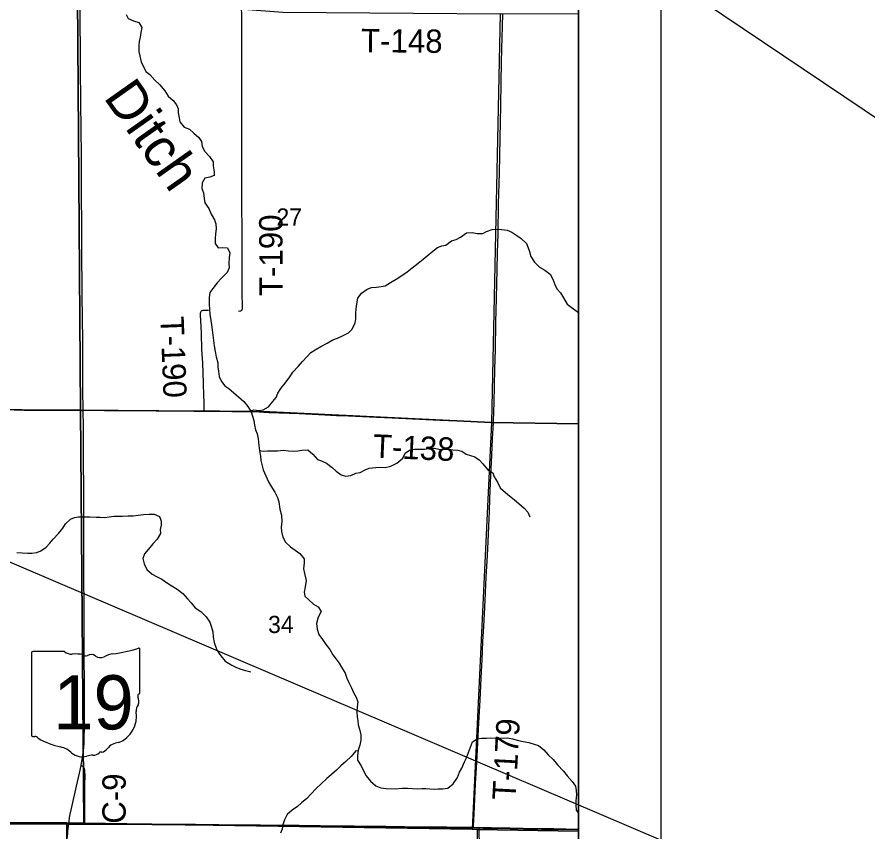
# Model space of a CAD drawing. Extents: x 0 to 34, y 0 to 22.
# Drawn here: x 8.217 to 9.252, y 17.773 to 18.765 of the extents above; entities that cross this region are included whole.
import ezdxf

# ---------------------------------------------------------------- set-up
doc = ezdxf.new("R2010")
doc.units = 0
for name, color, linetype in [('GM_X_Corporation', 7, 'Continuous'), ('GM_X_County_Road', 7, 'Continuous'), ('GM_X_County_Road_Text', 7, 'Continuous'), ('GM_X_Minor_River', 7, 'Continuous'), ('GM_X_Minor_River_Text', 7, 'Continuous'), ('GM_X_Section_Text', 7, 'Continuous'), ('GM_X_State_Location', 7, 'Continuous'), ('GM_X_State_Route', 7, 'Continuous'), ('GM_X_State_Shield', 7, 'Continuous'), ('GM_X_Township_Road', 7, 'Continuous'), ('GM_X_Township_Road_Text', 7, 'Continuous'), ('SH_Data', 7, 'Continuous'), ('SH_Text', 7, 'Continuous')]:
    doc.layers.add(name, color=color, linetype=linetype)

msp = doc.modelspace()

# ---------------------------------------------------------------- linework, layer by layer
at = {"layer": 'GM_X_Corporation'}
for points in [[(8.2037, 17.7829), (8.222, 17.7829), (8.2662, 17.7829), (8.2793, 17.7827), (8.2804, 17.7827), (8.2913, 17.7826), (8.2991, 17.7826), (8.31, 17.7826), (8.3336, 17.7825), (8.3532, 17.7823), (8.3805, 17.7822), (8.4209, 17.7818), (8.4337, 17.7817), (8.462, 17.7814), (8.4974, 17.7812), (8.5129, 17.7809), (8.5247, 17.7808), (8.5434, 17.7806), (8.5601, 17.7805), (8.5853, 17.7802), (8.6043, 17.7799), (8.6267, 17.7797), (8.6413, 17.7795), (8.6655, 17.7793), (8.6882, 17.779), (8.7034, 17.7788), (8.7199, 17.7787), (8.7398, 17.7785), (8.7637, 17.7782), (8.772, 17.7781), (8.779, 17.778), (8.7836, 17.7779), (8.7938, 17.7777), (8.8165, 17.7773), (8.8327, 17.7771), (8.8547, 17.7767), (8.8694, 17.7765), (8.8998, 17.776), (8.9, 17.776), (8.9, 20.772)], [(8.9, 14.1), (8.9, 20.772)], [(8.9, 14.7391), (8.9, 17.776), (8.8998, 17.776), (8.8694, 17.7765), (8.8547, 17.7767), (8.8327, 17.7771), (8.8165, 17.7773), (8.7938, 17.7777), (8.7836, 17.7779), (8.779, 17.778), (8.772, 17.7781), (8.7637, 17.7782), (8.7398, 17.7785), (8.7199, 17.7787), (8.7034, 17.7788), (8.6882, 17.779), (8.6655, 17.7793), (8.6413, 17.7795), (8.6267, 17.7797), (8.6043, 17.7799), (8.5853, 17.7802), (8.5601, 17.7805), (8.5434, 17.7806), (8.5247, 17.7808), (8.5129, 17.7809), (8.4974, 17.7812), (8.462, 17.7814), (8.4337, 17.7817), (8.4209, 17.7818), (8.3805, 17.7822), (8.3532, 17.7823), (8.3336, 17.7825), (8.31, 17.7826), (8.2991, 17.7826), (8.2913, 17.7826), (8.2804, 17.7827), (8.2793, 17.7827), (8.2662, 17.7829), (8.222, 17.7829), (8.2037, 17.7829)]]:
    msp.add_lwpolyline(points, dxfattribs=at)
for points in [[(7.7942, 18.7924), (8.2902, 18.7899), (8.2939, 18.2862), (7.796, 18.2889)], [(8.2902, 18.7899), (8.5402, 18.7705), (8.8044, 18.7684), (8.794, 18.271), (8.5238, 18.284), (8.2939, 18.2862)], [(8.9, 18.2696), (8.9, 18.7679), (8.8044, 18.7684), (8.794, 18.271)], [(7.796, 18.2889), (8.2939, 18.2862), (8.2978, 17.7836), (8.277, 17.7838), (7.7917, 17.786)], [(8.2939, 18.2862), (8.5238, 18.284), (8.794, 18.271), (8.7703, 17.7762), (8.2978, 17.7836)], [(8.9, 17.7739), (8.9, 18.2696), (8.794, 18.271), (8.7703, 17.7762), (8.7765, 17.776)], [(7.7733, 17.7862), (7.7917, 17.786), (8.277, 17.7838), (8.273, 17.2326), (7.7682, 17.2274)], [(8.277, 17.7838), (8.2978, 17.7836), (8.7703, 17.7762), (8.7765, 17.776), (8.7774, 17.2456), (8.497, 17.2458), (8.4958, 17.232), (8.273, 17.2326)], [(8.9, 17.2448), (8.9, 17.7739), (8.7765, 17.776), (8.7774, 17.2456)]]:
    msp.add_lwpolyline(points, close=True, dxfattribs=at)
at = {"layer": 'GM_X_County_Road'}
msp.add_line((8.7721, 17.7778), (8.7791, 17.7777), dxfattribs=at)
for points in [[(8.2992, 17.7823), (8.2992, 17.7849), (8.2992, 17.7967), (8.2992, 17.819), (8.2992, 17.8292), (8.2993, 17.8423), (8.2992, 17.8457), (8.2991, 17.8476), (8.299, 17.8485), (8.2988, 17.8493), (8.2986, 17.8501), (8.2983, 17.8505), (8.2979, 17.851), (8.2974, 17.8516), (8.2968, 17.8523), (8.296, 17.8529), (8.2947, 17.8539)], [(7.7953, 17.7846), (7.8203, 17.7845), (7.837, 17.7843), (7.8628, 17.784), (7.8992, 17.7838), (7.921, 17.7836), (7.943, 17.7835), (7.9959, 17.7832), (8.0217, 17.7832), (8.0559, 17.783), (8.0835, 17.783), (8.0947, 17.7829), (8.1152, 17.7828), (8.146, 17.7829), (8.1559, 17.7828), (8.1662, 17.7828), (8.192, 17.7828), (8.2038, 17.7826), (8.2221, 17.7826), (8.2663, 17.7826), (8.2794, 17.7825)], [(8.2794, 17.7825), (8.2806, 17.7825), (8.2914, 17.7824), (8.2992, 17.7823)], [(8.2992, 17.7823), (8.3101, 17.7823), (8.3337, 17.7822), (8.3533, 17.7821), (8.3806, 17.7819), (8.421, 17.7815), (8.4338, 17.7814), (8.4621, 17.7811), (8.4975, 17.7809), (8.513, 17.7807), (8.5248, 17.7805), (8.5435, 17.7803), (8.5603, 17.7802), (8.5854, 17.7799), (8.6044, 17.7796), (8.6268, 17.7795), (8.6414, 17.7793), (8.6656, 17.7791), (8.6883, 17.7787), (8.7035, 17.7786), (8.72, 17.7784), (8.7399, 17.7782), (8.7638, 17.7779), (8.7721, 17.7778)], [(8.7791, 17.7777), (8.7837, 17.7776), (8.794, 17.7775), (8.8166, 17.7771), (8.8328, 17.7768), (8.8549, 17.7764), (8.8695, 17.7762), (8.8999, 17.7757), (8.9, 17.7757)]]:
    msp.add_lwpolyline(points, dxfattribs=at)
at = {"layer": 'GM_X_Minor_River'}
for points in [[(8.3494, 18.7677), (8.3518, 18.7626), (8.3582, 18.7597), (8.365, 18.758), (8.3684, 18.7519), (8.3674, 18.7457), (8.3663, 18.7402), (8.3653, 18.7349), (8.3649, 18.7299), (8.365, 18.7225), (8.3659, 18.7172), (8.3676, 18.7098), (8.3702, 18.7051), (8.3734, 18.6982), (8.3783, 18.6946), (8.3843, 18.6877), (8.3899, 18.6826), (8.3963, 18.6746), (8.4006, 18.6681), (8.4067, 18.6628), (8.4106, 18.6576), (8.4125, 18.6529), (8.4128, 18.648), (8.4137, 18.6417), (8.4146, 18.637), (8.4199, 18.6303), (8.4263, 18.6282), (8.4318, 18.6232), (8.4378, 18.6179), (8.4412, 18.6129), (8.4417, 18.607), (8.4451, 18.601), (8.4509, 18.595), (8.4554, 18.5884), (8.4554, 18.5835)], [(8.4554, 18.5835), (8.4565, 18.5763), (8.4566, 18.5715), (8.4511, 18.5696), (8.4452, 18.5684), (8.442, 18.5627), (8.4416, 18.5559), (8.4434, 18.5505), (8.4443, 18.5435), (8.4453, 18.5384), (8.4499, 18.5316), (8.4527, 18.5247), (8.4567, 18.5179), (8.4587, 18.5127), (8.4589, 18.5069), (8.4581, 18.5008), (8.4577, 18.4949), (8.4576, 18.4891), (8.4614, 18.4835), (8.4663, 18.4839), (8.4727, 18.4835), (8.4757, 18.4774), (8.4746, 18.4717), (8.4743, 18.4645), (8.4747, 18.4592), (8.4724, 18.4537), (8.4653, 18.4466), (8.46, 18.4411), (8.4547, 18.4341), (8.4514, 18.4292), (8.4502, 18.4233), (8.4504, 18.4156), (8.4509, 18.4087), (8.4514, 18.4028), (8.4525, 18.3951), (8.4534, 18.3899), (8.4542, 18.3839), (8.4549, 18.3774), (8.4556, 18.3708), (8.4565, 18.3643), (8.4578, 18.3577), (8.4591, 18.3512), (8.4609, 18.3437), (8.4609, 18.3389), (8.4618, 18.3336), (8.4627, 18.327), (8.4653, 18.3211), (8.4695, 18.3159), (8.4744, 18.3125), (8.4806, 18.3073), (8.4862, 18.3022), (8.4926, 18.2967), (8.4973, 18.2906), (8.5014, 18.2841), (8.5033, 18.279), (8.5048, 18.2737), (8.5055, 18.268), (8.5068, 18.2621), (8.5088, 18.2573), (8.5101, 18.2513), (8.511, 18.2431), (8.5117, 18.2365), (8.5128, 18.23), (8.5134, 18.2249), (8.5148, 18.2184), (8.5163, 18.2133), (8.5195, 18.2061), (8.5227, 18.1987), (8.5253, 18.1939), (8.5303, 18.1863), (8.5337, 18.1799), (8.5352, 18.1747), (8.5365, 18.1656), (8.5385, 18.1582), (8.539, 18.1506), (8.5382, 18.1436), (8.5386, 18.1385), (8.5402, 18.1315), (8.5432, 18.1254), (8.5494, 18.1199), (8.5549, 18.1159), (8.5609, 18.1115), (8.5662, 18.1052), (8.566, 18.1004), (8.5652, 18.0932), (8.5668, 18.0858), (8.5683, 18.079), (8.5673, 18.071), (8.5659, 18.0646), (8.5669, 18.0599), (8.5716, 18.0551), (8.5772, 18.0501), (8.5832, 18.0469), (8.5866, 18.041), (8.583, 18.0344), (8.5809, 18.0264), (8.5819, 18.0198), (8.5838, 18.0133), (8.5885, 18.0069), (8.5928, 18.0006), (8.5971, 17.995)], [(8.6802, 18.4469), (8.6912, 18.4545), (8.6976, 18.4594), (8.7048, 18.465), (8.7109, 18.4699), (8.7159, 18.4741), (8.7225, 18.4794), (8.7284, 18.4839), (8.7337, 18.486), (8.7386, 18.4871), (8.7455, 18.492), (8.7512, 18.4936), (8.7565, 18.4968), (8.7635, 18.5021), (8.7703, 18.5023), (8.7766, 18.5011), (8.7834, 18.5011), (8.7881, 18.5037), (8.795, 18.506), (8.8031, 18.5063), (8.8133, 18.5051), (8.8186, 18.5026), (8.825, 18.4986), (8.8303, 18.495), (8.8367, 18.4891), (8.8399, 18.4805), (8.842, 18.4733), (8.8465, 18.4663), (8.8525, 18.4602), (8.8591, 18.4566), (8.8654, 18.4518), (8.8688, 18.4457), (8.871, 18.4389), (8.8736, 18.4337), (8.878, 18.429), (8.8815, 18.4229), (8.8861, 18.4153), (8.891, 18.4115), (8.8983, 18.4061), (8.9, 18.405)], [(8.5007, 18.2852), (8.5048, 18.2864), (8.5103, 18.2859), (8.5162, 18.2867), (8.5228, 18.29), (8.5278, 18.2968), (8.5318, 18.3017), (8.5341, 18.3069), (8.5375, 18.3125), (8.5431, 18.3189), (8.5484, 18.3265), (8.5524, 18.3325), (8.5587, 18.3391), (8.5638, 18.3452), (8.5694, 18.3512), (8.5743, 18.3561), (8.5796, 18.3595), (8.5863, 18.3634), (8.5941, 18.3675), (8.6009, 18.3719), (8.6064, 18.3739), (8.6128, 18.3767), (8.6199, 18.3801), (8.6246, 18.3846), (8.6279, 18.3922), (8.629, 18.3971), (8.6291, 18.4036), (8.6293, 18.4096), (8.6301, 18.4157), (8.6315, 18.4223), (8.6358, 18.4285), (8.6429, 18.4334), (8.648, 18.4353), (8.6541, 18.4356), (8.6597, 18.4367), (8.6647, 18.4373), (8.6713, 18.4414), (8.6802, 18.4469)], [(8.6789, 18.2217), (8.6861, 18.2278), (8.6891, 18.2338), (8.6941, 18.2374), (8.7003, 18.2385), (8.7068, 18.2385), (8.7126, 18.2388), (8.7196, 18.2397), (8.7246, 18.2397), (8.7299, 18.2387), (8.7354, 18.2383), (8.7422, 18.2385), (8.7471, 18.2379), (8.753, 18.2373), (8.7581, 18.2362), (8.7634, 18.2327), (8.7685, 18.231), (8.7736, 18.2294), (8.7792, 18.2258), (8.7836, 18.2207), (8.789, 18.214), (8.7955, 18.21), (8.7972, 18.2051), (8.8013, 18.1984), (8.8047, 18.1914), (8.8111, 18.1859), (8.816, 18.1818), (8.822, 18.1769), (8.8273, 18.1727), (8.8337, 18.167), (8.8381, 18.162), (8.8407, 18.1561)], [(8.5117, 18.2369), (8.5161, 18.2364), (8.5216, 18.2366), (8.5272, 18.2368), (8.5337, 18.2365), (8.5409, 18.2373), (8.5471, 18.2365), (8.5533, 18.2364), (8.5583, 18.2366), (8.5632, 18.2373), (8.5706, 18.238), (8.5764, 18.2325), (8.5822, 18.2262), (8.5871, 18.2245), (8.5932, 18.2216), (8.6, 18.2163), (8.605, 18.2119), (8.6112, 18.2073), (8.6163, 18.2056), (8.623, 18.2068), (8.6289, 18.2093), (8.6343, 18.2102), (8.6402, 18.2136), (8.645, 18.2156), (8.6575, 18.2167), (8.6645, 18.2165), (8.6715, 18.2179), (8.6789, 18.2217)], [(8.2163, 18.1128), (8.2229, 18.1126), (8.2297, 18.1122), (8.2346, 18.1122), (8.2407, 18.1131), (8.2454, 18.1151), (8.2521, 18.1193), (8.2566, 18.1244), (8.2606, 18.1293), (8.2669, 18.1362), (8.2723, 18.1427), (8.2755, 18.1476), (8.2816, 18.1536), (8.2863, 18.1553), (8.2914, 18.1562), (8.2977, 18.1564), (8.3053, 18.1563), (8.313, 18.1559), (8.3179, 18.1557)], [(8.3179, 18.1557), (8.3236, 18.1556), (8.3287, 18.1562), (8.3342, 18.1571), (8.3393, 18.1571), (8.345, 18.157), (8.3516, 18.1574), (8.3578, 18.1575), (8.3641, 18.1584), (8.3705, 18.159), (8.3775, 18.1595), (8.3834, 18.1595), (8.39, 18.1568), (8.392, 18.1511), (8.3918, 18.1462), (8.3909, 18.1407), (8.391, 18.1359), (8.3872, 18.1293), (8.382, 18.1235), (8.3765, 18.1169), (8.3718, 18.1112), (8.3698, 18.1055), (8.3713, 18.0991), (8.3747, 18.0922), (8.3811, 18.0867), (8.3862, 18.0838), (8.3926, 18.0804), (8.3986, 18.0762), (8.4061, 18.0714), (8.4116, 18.0683), (8.4182, 18.0632), (8.4242, 18.0565), (8.4283, 18.0515), (8.4332, 18.0454), (8.4404, 18.0412), (8.4466, 18.0346), (8.4513, 18.0283), (8.4528, 18.0233), (8.4548, 18.0165), (8.4553, 18.0097), (8.4564, 18.0034), (8.4589, 17.9966), (8.4613, 17.9918), (8.4648, 17.9871), (8.4699, 17.9808), (8.4778, 17.9756), (8.4827, 17.9733), (8.4876, 17.9712), (8.4948, 17.9691), (8.5012, 17.9675)], [(8.5971, 17.995), (8.6009, 17.9882), (8.605, 17.9831), (8.6088, 17.9783), (8.6116, 17.9732), (8.6159, 17.9661), (8.6181, 17.9599), (8.6205, 17.9547), (8.6237, 17.9483), (8.6261, 17.9427), (8.6293, 17.9369), (8.6312, 17.9313), (8.6306, 17.9249), (8.6303, 17.9185), (8.6307, 17.9128), (8.6312, 17.908), (8.6316, 17.9033), (8.6334, 17.898), (8.6349, 17.8911), (8.6349, 17.8845), (8.6339, 17.8784), (8.6318, 17.8722), (8.631, 17.8656), (8.6311, 17.8602), (8.6353, 17.8534), (8.6381, 17.8471), (8.6416, 17.841), (8.6467, 17.8346), (8.6533, 17.8288), (8.6595, 17.8267), (8.6657, 17.8257), (8.6767, 17.8252)], [(8.6767, 17.8252), (8.6852, 17.8261), (8.6919, 17.8261), (8.704, 17.8253), (8.7091, 17.8256), (8.7142, 17.8256), (8.7191, 17.8252), (8.7241, 17.825), (8.729, 17.8254), (8.7343, 17.8253), (8.7409, 17.8263), (8.7472, 17.8315), (8.7527, 17.8389), (8.755, 17.8457), (8.7579, 17.8506), (8.7613, 17.858), (8.7638, 17.8631), (8.7661, 17.8694), (8.7686, 17.876), (8.7711, 17.8823), (8.7766, 17.8862), (8.7817, 17.8868), (8.7874, 17.8871), (8.793, 17.8873), (8.7999, 17.8871), (8.8054, 17.8868), (8.8135, 17.8872), (8.8197, 17.886), (8.8267, 17.8841), (8.8324, 17.8829), (8.8394, 17.8817), (8.8459, 17.8798), (8.8511, 17.8779), (8.8579, 17.8729), (8.8632, 17.8667), (8.8689, 17.8611), (8.8743, 17.8545), (8.8817, 17.8468), (8.8862, 17.8413), (8.8924, 17.8341), (8.8964, 17.8286), (8.8971, 17.8233), (8.8973, 17.8181), (8.8967, 17.8107), (8.8967, 17.8054), (8.897, 17.7995), (8.9, 17.7958)], [(8.6316, 17.8711), (8.6291, 17.8714), (8.6234, 17.8648), (8.6166, 17.8586), (8.6107, 17.8532), (8.6055, 17.8481), (8.5991, 17.8428), (8.5935, 17.8377), (8.5867, 17.8313), (8.5806, 17.8258), (8.5743, 17.819), (8.5692, 17.8136), (8.5627, 17.8081), (8.5578, 17.8038), (8.5513, 17.7993), (8.5452, 17.794), (8.5422, 17.7877), (8.5401, 17.7813), (8.5391, 17.7764), (8.5373, 17.7713)]]:
    msp.add_lwpolyline(points, dxfattribs=at)
at = {"layer": 'GM_X_State_Route'}
for points in [[(8.2936, 18.7322), (8.2935, 18.7498), (8.2932, 18.7868), (8.2932, 18.7902), (8.293, 18.8151), (8.293, 18.8325), (8.2926, 18.8545), (8.2922, 18.8865), (8.2917, 18.9391), (8.2914, 18.9742), (8.2913, 18.9772)], [(8.2971, 18.2845), (8.2971, 18.2859), (8.2968, 18.311), (8.2965, 18.3685), (8.2963, 18.4005), (8.296, 18.4235), (8.2957, 18.4459), (8.2956, 18.4642), (8.2954, 18.476), (8.2954, 18.4878), (8.2954, 18.5059), (8.2953, 18.5152), (8.2952, 18.5435), (8.2951, 18.5621), (8.2951, 18.596), (8.2946, 18.6289), (8.2941, 18.6597), (8.2939, 18.7044), (8.2937, 18.7302), (8.2936, 18.7322)], [(8.2794, 17.7825), (8.2799, 17.7859), (8.2805, 17.7905), (8.2812, 17.7945), (8.2827, 17.8015), (8.2891, 17.8284), (8.2927, 17.8445), (8.2946, 17.8536), (8.2947, 17.8539), (8.296, 17.8612), (8.2971, 17.8686), (8.2978, 17.875), (8.2982, 17.8812), (8.2984, 17.8871), (8.2986, 17.8998), (8.2987, 17.9278), (8.2986, 17.9558), (8.2984, 17.9834), (8.2984, 18.0161), (8.2982, 18.0447), (8.298, 18.0863), (8.2978, 18.1171), (8.2979, 18.1578), (8.2979, 18.1895), (8.2976, 18.2249), (8.2973, 18.2675), (8.2971, 18.2845)], [(8.2779, 17.7662), (8.2783, 17.773), (8.2787, 17.777), (8.2794, 17.7825)]]:
    msp.add_lwpolyline(points, dxfattribs=at)
at = {"layer": 'GM_X_State_Shield'}
for p, q in [((8.2343, 17.9906), (8.2343, 17.8906)), ((8.2742, 17.9924), (8.2356, 17.9924)), ((8.3661, 17.9425), (8.3661, 17.9948)), ((8.3661, 17.9425), (8.3661, 17.9425))]:
    msp.add_line(p, q, dxfattribs=at)
for centre, radius, start, end in [((8.2358, 17.9909), 0.00153, 98.1301, 188.1301), ((8.2834, 18.004), 0.0148, 231.6195, 271.1119), ((8.3191, 18.1288), 0.1398, 275.8445, 288.9065), ((8.3646, 17.9951), 0.00147, 351.8621, 97.738), ((8.2883, 17.9362), 0.0532, 80.4867, 94.9883), ((8.3003, 17.9914), 0.00427, 219.7921, 297.1024), ((8.3066, 17.9798), 0.00889, 54.4667, 119.1411), ((8.3181, 17.9957), 0.0107, 233.8562, 294.8282), ((8.337, 17.9618), 0.0281, 97.3462, 120.7689), ((8.3658, 17.9387), 0.00227, 107.944, 210.337), ((8.3645, 17.9423), 0.00157, 289.6038, 7.7341), ((8.3513, 17.932), 0.0136, 340.033, 23.6496), ((8.327, 17.9139), 0.035, 292.3089, 8.9858), ((8.3714, 17.9206), 0.00992, 136.8065, 186.9296), ((8.2358, 17.8904), 0.00154, 171.9584, 258.3066), ((8.236, 17.9006), 0.0118, 267.339, 280.6039), ((8.2384, 17.8848), 0.00424, 29.7484, 93.2717), ((8.292, 17.9747), 0.101, 240.4129, 257.1985), ((8.3417, 17.8625), 0.0192, 94.4031, 142.5768), ((8.2619, 17.8456), 0.0316, 47.1842, 75.836), ((8.296, 17.8843), 0.02, 230.7004, 286.2918), ((8.3076, 17.8497), 0.0165, 85.6951, 111.2099), ((8.3091, 17.8768), 0.0107, 268.777, 315.5493), ((8.3187, 17.8671), 0.00301, 65.7517, 132.6484), ((8.3174, 17.8809), 0.0113, 282.8732, 323.2771)]:
    msp.add_arc(centre, radius, start, end, dxfattribs=at)
at = {"layer": 'GM_X_Township_Road'}
msp.add_line((8.7791, 17.7777), (8.7721, 17.7778), dxfattribs=at)
for points in [[(8.4901, 18.6188), (8.49, 18.6269), (8.49, 18.6328), (8.4901, 18.6409), (8.49, 18.6698), (8.4902, 18.7118), (8.4901, 18.7407), (8.4901, 18.7575), (8.4901, 18.7659), (8.49, 18.7696), (8.4899, 18.7729)], [(8.7964, 18.2713), (8.7965, 18.2731), (8.797, 18.284), (8.7972, 18.2955), (8.7981, 18.3362), (8.7988, 18.3598), (8.7995, 18.3928), (8.8002, 18.4223), (8.8006, 18.44), (8.801, 18.4574), (8.8015, 18.4776), (8.802, 18.5006), (8.8027, 18.5373), (8.8036, 18.5746), (8.8046, 18.6175), (8.8053, 18.6563), (8.8059, 18.6858), (8.8064, 18.7088), (8.8068, 18.7266), (8.807, 18.7393), (8.8073, 18.753), (8.8078, 18.769)], [(8.4902, 18.6037), (8.4902, 18.6077), (8.4901, 18.6157), (8.4901, 18.6188)], [(8.486, 18.4067), (8.4863, 18.4067), (8.4878, 18.4068), (8.489, 18.4071), (8.4898, 18.4075), (8.4904, 18.4082), (8.4906, 18.4088), (8.4908, 18.4097), (8.4909, 18.4163), (8.4907, 18.4243), (8.4905, 18.4427), (8.4904, 18.4557), (8.4906, 18.4682), (8.4905, 18.4769), (8.4905, 18.4883), (8.4904, 18.4989), (8.4904, 18.5098), (8.4903, 18.5309), (8.4903, 18.5421), (8.4903, 18.5555), (8.4903, 18.5645), (8.4903, 18.5775), (8.4902, 18.5921), (8.4902, 18.5968), (8.4902, 18.6037)], [(8.4444, 18.2852), (8.4443, 18.2883), (8.4442, 18.2967), (8.444, 18.3035), (8.4434, 18.319), (8.4425, 18.3439), (8.442, 18.3544), (8.4416, 18.3603), (8.4409, 18.3789), (8.4406, 18.3879), (8.44, 18.4019), (8.4399, 18.4044), (8.4401, 18.4054), (8.4402, 18.4059), (8.4407, 18.4067), (8.4415, 18.4072), (8.4423, 18.4075), (8.4432, 18.4077), (8.4448, 18.4078), (8.4479, 18.4077), (8.4497, 18.4078)], [(8.2132, 18.2865), (8.225, 18.2863), (8.2483, 18.2862), (8.2611, 18.286), (8.2757, 18.286), (8.2956, 18.2859), (8.2971, 18.2859)], [(8.2971, 18.2859), (8.3015, 18.286), (8.3074, 18.286), (8.3232, 18.2859), (8.3357, 18.2859), (8.3481, 18.2858), (8.3605, 18.2857), (8.3636, 18.2856), (8.3686, 18.2857), (8.3717, 18.2856), (8.377, 18.2856), (8.3891, 18.2856), (8.4189, 18.2853), (8.4444, 18.2852)], [(8.4444, 18.2852), (8.4503, 18.2852), (8.4631, 18.2852), (8.4885, 18.285), (8.4997, 18.2847), (8.5053, 18.2845), (8.523, 18.2834), (8.5357, 18.2829), (8.5599, 18.2819), (8.591, 18.2804), (8.6053, 18.2797), (8.6199, 18.2791), (8.654, 18.2776), (8.673, 18.2768), (8.6978, 18.2756), (8.7313, 18.274), (8.7627, 18.2726), (8.7934, 18.2713), (8.7964, 18.2713)], [(8.7721, 17.7778), (8.7722, 17.7805), (8.7729, 17.7947), (8.7737, 17.8131), (8.7747, 17.8314), (8.7761, 17.8574), (8.7775, 17.8813), (8.7787, 17.9056), (8.7802, 17.9332), (8.7816, 17.9603), (8.7826, 17.9822), (8.7836, 18.0046), (8.7846, 18.0229), (8.7862, 18.0543), (8.7876, 18.0828), (8.789, 18.1092), (8.7898, 18.1263), (8.7907, 18.1449), (8.7914, 18.1629), (8.7921, 18.1788), (8.7932, 18.2067), (8.7943, 18.2313), (8.7954, 18.2514), (8.7959, 18.2641), (8.7964, 18.2713)], [(8.7964, 18.2713), (8.8003, 18.2712), (8.8202, 18.2709), (8.8503, 18.2704), (8.9, 18.2699)], [(8.7801, 17.5525), (8.7801, 17.5554), (8.78, 17.5657), (8.7799, 17.5911), (8.7798, 17.6381), (8.7797, 17.6682), (8.7797, 17.6903), (8.7796, 17.7058), (8.7796, 17.7201), (8.7794, 17.7447), (8.7794, 17.7577), (8.7792, 17.7739), (8.7791, 17.7777)]]:
    msp.add_lwpolyline(points, dxfattribs=at)
at = {"layer": 'SH_Data'}
for p, q in [((9, 21), (9, 14)), ((8.9, 20.9), (8.9, 14.1))]:
    msp.add_line(p, q, dxfattribs=at)
at = {"layer": 'SH_Text'}
for points in [[(9.297, 16.882), (2.5966, 20.4971), (9.297, 17.6363)], [(9.297, 18.6178), (8.2874, 19.297), (9.297, 19.1178)]]:
    msp.add_lwpolyline(points, close=True, dxfattribs=at)

# ---------------------------------------------------------------- texts
at = {"layer": 'GM_X_County_Road_Text'}
msp.add_text('C-9', height=0.02841, rotation=90, dxfattribs=at).set_placement((8.3488, 17.7828))
at = {"layer": 'GM_X_Minor_River_Text'}
msp.add_text('Ditch', height=0.04736, rotation=305.2139, dxfattribs=at).set_placement((8.321, 18.6668))
at = {"layer": 'GM_X_Section_Text'}
for s, p in [('27', (8.5323, 18.5107)), ('34', (8.5221, 18.0149))]:
    msp.add_text(s, height=0.02093, rotation=0, dxfattribs=at).set_placement(p)
at = {"layer": 'GM_X_State_Location'}
for s in ['s', 'r']:
    msp.add_text(s, height=0.0000947, dxfattribs=at).set_placement((8.2987, 17.934))
msp.add_text('19', height=0.0000947, rotation=0, dxfattribs=at).set_placement((8.2748, 17.9271))
at = {"layer": 'GM_X_State_Shield'}
msp.add_text('19', height=0.06592, dxfattribs=at).set_placement((8.2606, 17.8976))
at = {"layer": 'GM_X_Township_Road_Text'}
for s, rotation, p in [('T-148', 359.4395, (8.6351, 18.7218)), ('T-190', 90.2801, (8.54, 18.4251)), ('T-190', 272.2259, (8.391, 18.3997)), ('T-138', 357.4851, (8.6492, 18.2285)), ('T-179', 86.9186, (8.8233, 17.8111))]:
    msp.add_text(s, height=0.02841, rotation=rotation, dxfattribs=at).set_placement(p)

doc.saveas('drawing.dxf')
